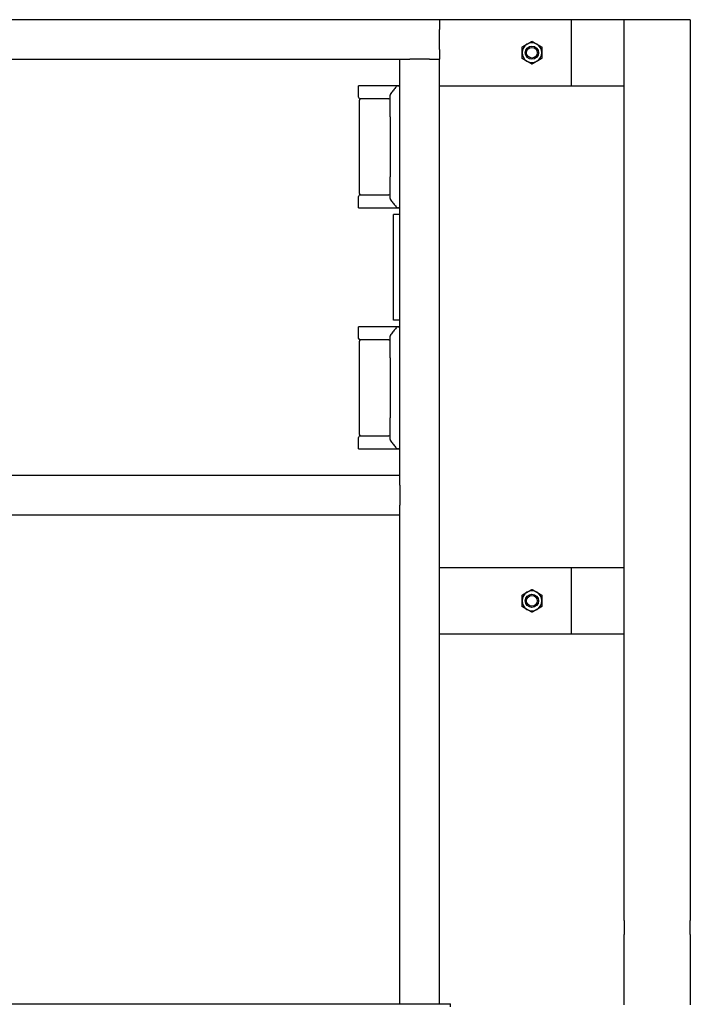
# Model space of a CAD drawing. Header units: inches. Extents: x 24 to 1128, y -69 to 748.
# Tile 521 of 656: x 771 to 796, y 275 to 312. Entities that reach past the tile are written whole.
import ezdxf

# ---------------------------------------------------------------- set-up
doc = ezdxf.new("R2010")
doc.units = ezdxf.units.IN
doc.header["$LTSCALE"] = 32
doc.header["$MEASUREMENT"] = 0
doc.layers.add('Visible (ANSI)', color=7, linetype='Continuous', lineweight=30)

msp = doc.modelspace()

# ---------------------------------------------------------------- linework, layer by layer
at = {"layer": 'Visible (ANSI)'}
for p, q in [((786.86063, 312.10867), (747.36063, 312.10867)), ((791.86063, 312.10867), (786.86063, 312.10867)), ((786.86063, 312.10867), (786.86063, 311.73367)), ((793.86063, 312.10867), (791.86063, 312.10867)), ((791.86063, 309.60867), (791.86063, 312.10867)), ((796.36063, 312.10867), (793.86063, 312.10867)), ((793.86063, 278.014), (793.86063, 312.10867)), ((793.86063, 309.60867), (793.86063, 312.10867)), ((796.36063, 312.10867), (796.36063, 278.014)), ((786.86063, 310.98367), (786.86063, 311.73367)), ((786.86063, 310.98367), (786.86063, 310.60867)), ((748.86063, 310.60867), (785.36063, 310.60867)), ((785.36063, 310.60867), (785.73563, 310.60867)), ((785.36063, 294.85867), (785.36063, 310.60867)), ((786.48563, 310.60867), (785.73563, 310.60867)), ((786.48563, 310.60867), (786.86063, 310.60867)), ((786.86063, 274.85867), (786.86063, 310.60867)), ((785.24917, 309.60867), (783.79395, 309.60867)), ((783.79395, 309.17117), (783.79395, 309.60867)), ((785.24917, 309.60867), (785.26557, 309.60867)), ((785.31706, 309.60867), (785.26557, 309.60867)), ((785.31706, 309.60867), (785.36063, 309.60867)), ((786.86063, 309.60867), (791.86063, 309.60867)), ((791.86063, 309.60867), (793.86063, 309.60867)), ((783.8252, 305.52534), (783.8252, 309.067)), ((784.69712, 309.10867), (783.85645, 309.10867)), ((784.94397, 309.10867), (784.69712, 309.10867)), ((784.98563, 308.43112), (784.98563, 309.25519)), ((784.98563, 308.43112), (784.98563, 306.16122)), ((784.98563, 305.33714), (784.98563, 306.16122)), ((783.79395, 304.98367), (783.79395, 305.42117)), ((783.85645, 305.48367), (784.69712, 305.48367)), ((784.69712, 305.48367), (784.94397, 305.48367)), ((783.79395, 304.98367), (785.24917, 304.98367)), ((785.26557, 304.98367), (785.24917, 304.98367)), ((785.26557, 304.98367), (785.31706, 304.98367)), ((785.36063, 304.98367), (785.31706, 304.98367)), ((785.36063, 304.73367), (785.11063, 304.73367)), ((785.11063, 300.73367), (785.11063, 304.73367)), ((785.24917, 300.48367), (783.79395, 300.48367)), ((783.79395, 300.04617), (783.79395, 300.48367)), ((785.36063, 300.73367), (785.11063, 300.73367)), ((785.24917, 300.48367), (785.26557, 300.48367)), ((785.31706, 300.48367), (785.26557, 300.48367)), ((785.31706, 300.48367), (785.36063, 300.48367)), ((784.98563, 299.30612), (784.98563, 300.13019)), ((783.8252, 296.40034), (783.8252, 299.942)), ((784.69712, 299.98367), (783.85645, 299.98367)), ((784.94397, 299.98367), (784.69712, 299.98367)), ((784.98563, 299.30612), (784.98563, 297.03622)), ((784.98563, 296.21214), (784.98563, 297.03622)), ((783.85645, 296.35867), (784.69712, 296.35867)), ((784.69712, 296.35867), (784.94397, 296.35867)), ((783.79395, 295.85867), (783.79395, 296.29617)), ((783.79395, 295.85867), (785.24917, 295.85867)), ((785.26557, 295.85867), (785.24917, 295.85867)), ((785.26557, 295.85867), (785.31706, 295.85867)), ((785.36063, 295.85867), (785.31706, 295.85867)), ((785.36063, 294.85867), (748.86063, 294.85867)), ((785.36063, 294.48367), (785.36063, 294.85867)), ((785.36063, 294.48367), (785.36063, 293.73367)), ((785.36063, 293.35867), (785.36063, 293.73367)), ((785.36063, 293.35867), (748.86063, 293.35867)), ((785.36063, 274.85867), (785.36063, 293.35867)), ((791.86063, 291.35867), (786.86063, 291.35867)), ((793.86063, 291.35867), (791.86063, 291.35867)), ((791.86063, 288.85867), (791.86063, 291.35867)), ((793.86063, 288.85867), (793.86063, 291.35867)), ((786.86063, 288.85867), (791.86063, 288.85867)), ((791.86063, 288.85867), (793.86063, 288.85867)), ((793.86063, 278.014), (793.86063, 277.48367)), ((796.36063, 277.48367), (796.36063, 278.014)), ((793.86063, 274.81317), (793.86063, 277.48367)), ((796.36063, 277.48367), (796.36063, 274.81317)), ((742.28063, 274.85867), (787.28063, 274.85867)), ((787.28063, 274.73765), (787.28063, 274.85867))]:
    msp.add_line(p, q, dxfattribs=at)
for centre, radius in [((790.36063, 310.85867), 0.25014), ((790.36063, 310.85867), 0.25), ((790.36063, 310.85867), 0.20281), ((790.36063, 290.10867), 0.25014), ((790.36063, 290.10867), 0.25), ((790.36063, 290.10867), 0.20281)]:
    msp.add_circle(centre, radius, dxfattribs=at)
for centre, radius, start, end in [((790.36063, 310.85867), 0.375, 60, 120), ((790.36063, 310.85867), 0.375, 120, 180), ((790.36063, 310.85867), 0.375, 180, 240), ((790.36063, 310.85867), 0.375, 0, 60), ((790.36063, 310.85867), 0.375, 300, 0), ((790.36063, 310.85867), 0.375, 240, 300), ((785.26557, 309.567), 0.04167, 90, 142.9307), ((783.85645, 309.17117), 0.0625, 180, 270), ((783.86687, 309.067), 0.04167, 90, 180), ((784.94397, 309.15034), 0.04167, 270, 0), ((785.0273, 309.25519), 0.04167, 142.241974, 180), ((783.85645, 305.42117), 0.0625, 90, 180), ((783.86687, 305.52534), 0.04167, 180, 270), ((784.94397, 305.442), 0.04167, 0, 90), ((785.0273, 305.33714), 0.04167, 180, 217.758026), ((785.26557, 305.02534), 0.04167, 217.0693, 270), ((785.26557, 300.442), 0.04167, 90, 142.9307), ((783.85645, 300.04617), 0.0625, 180, 270), ((785.0273, 300.13019), 0.04167, 142.241974, 180), ((783.86687, 299.942), 0.04167, 90, 180), ((784.94397, 300.02534), 0.04167, 270, 0), ((783.85645, 296.29617), 0.0625, 90, 180), ((783.86687, 296.40034), 0.04167, 180, 270), ((784.94397, 296.317), 0.04167, 0, 90), ((785.0273, 296.21214), 0.04167, 180, 217.758026), ((785.26557, 295.90034), 0.04167, 217.0693, 270), ((790.36063, 290.10867), 0.375, 120, 180), ((790.36063, 290.10867), 0.375, 60, 120), ((790.36063, 290.10867), 0.375, 0, 60), ((790.36063, 290.10867), 0.375, 180, 240), ((790.36063, 290.10867), 0.375, 300, 0), ((790.36063, 290.10867), 0.375, 240, 300)]:
    msp.add_arc(centre, radius, start, end, dxfattribs=at)
for points in [[(790.17313, 311.18343), (790.26015, 311.23367), (790.36063, 311.29168)], [(790.36063, 311.29168), (790.46111, 311.23367), (790.54813, 311.18343)], [(789.98563, 311.07518), (790.08611, 311.13319), (790.17313, 311.18343)], [(789.98563, 310.85867), (789.98563, 310.95915), (789.98563, 311.07518)], [(789.98563, 310.64216), (789.98563, 310.75819), (789.98563, 310.85867)], [(790.54813, 311.18343), (790.63515, 311.13319), (790.73563, 311.07518)], [(790.73563, 311.07518), (790.73563, 310.95915), (790.73563, 310.85867)], [(790.73563, 310.85867), (790.73563, 310.75819), (790.73563, 310.64216)], [(790.17313, 310.53391), (790.08611, 310.58415), (789.98563, 310.64216)], [(790.36063, 310.42566), (790.26015, 310.48367), (790.17313, 310.53391)], [(790.54813, 310.53391), (790.46111, 310.48367), (790.36063, 310.42566)], [(790.73563, 310.64216), (790.63515, 310.58415), (790.54813, 310.53391)], [(789.98563, 290.32518), (790.08611, 290.38319), (790.17313, 290.43343)], [(790.17313, 290.43343), (790.26015, 290.48367), (790.36063, 290.54168)], [(790.36063, 290.54168), (790.46111, 290.48367), (790.54813, 290.43343)], [(790.54813, 290.43343), (790.63515, 290.38319), (790.73563, 290.32518)], [(789.98563, 290.10867), (789.98563, 290.20915), (789.98563, 290.32518)], [(789.98563, 289.89216), (789.98563, 290.00819), (789.98563, 290.10867)], [(790.73563, 290.32518), (790.73563, 290.20915), (790.73563, 290.10867)], [(790.73563, 290.10867), (790.73563, 290.00819), (790.73563, 289.89216)], [(790.17313, 289.78391), (790.08611, 289.83415), (789.98563, 289.89216)], [(790.36063, 289.67566), (790.26015, 289.73367), (790.17313, 289.78391)], [(790.54813, 289.78391), (790.46111, 289.73367), (790.36063, 289.67566)], [(790.73563, 289.89216), (790.63515, 289.83415), (790.54813, 289.78391)]]:
    msp.add_rational_spline(points, [1, 1.0379548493, 1], degree=2, dxfattribs=at)
for points, knots in [([(785.23232, 309.59212), (785.21868, 309.57406), (785.20443, 309.55522), (785.17493, 309.51632), (785.15969, 309.49625), (785.1284, 309.45517), (785.11237, 309.43415), (785.07964, 309.39139), (785.06295, 309.36963), (785.02904, 309.32556), (785.01181, 309.30324), (784.99436, 309.28071)], [0.39491662, 0.39491662, 0.39491662, 0.39491662, 0.6293434, 0.6293434, 0.86377019, 0.86377019, 1.09819697, 1.09819697, 1.33262375, 1.33262375, 1.56705053, 1.56705053, 1.56705053, 1.56705053]), ([(785.28593, 309.59529), (785.28597, 309.59533), (785.286, 309.59537), (785.28992, 309.5994), (785.29451, 309.60263), (785.30458, 309.60715), (785.30995, 309.60842), (785.31539, 309.60864)], [-0.0004125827, -0.0004125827, -0.0004125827, -0.0004125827, 0, 0, 0.0423918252, 0.0423918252, 0.0842937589, 0.0842937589, 0.0842937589, 0.0842937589]), ([(784.99436, 305.31163), (785.01181, 305.28909), (785.02904, 305.26678), (785.06295, 305.22271), (785.07964, 305.20095), (785.11237, 305.15819), (785.1284, 305.13717), (785.15969, 305.09609), (785.17493, 305.07602), (785.20443, 305.03712), (785.21868, 305.01828), (785.23232, 305.00022)], [0.61128923, 0.61128923, 0.61128923, 0.61128923, 0.84571601, 0.84571601, 1.0801428, 1.0801428, 1.31456958, 1.31456958, 1.54899636, 1.54899636, 1.78342314, 1.78342314, 1.78342314, 1.78342314]), ([(785.28593, 304.99705), (785.28597, 304.99701), (785.286, 304.99697), (785.28992, 304.99294), (785.29451, 304.98971), (785.30458, 304.98519), (785.30995, 304.98391), (785.31539, 304.9837)], [-0.0846728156, -0.0846728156, -0.0846728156, -0.0846728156, -0.0842603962, -0.0842603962, -0.0418853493, -0.0418853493, 0, 0, 0, 0]), ([(785.23232, 300.46712), (785.21868, 300.44906), (785.20443, 300.43022), (785.17493, 300.39132), (785.15969, 300.37125), (785.1284, 300.33017), (785.11237, 300.30915), (785.07964, 300.26639), (785.06295, 300.24463), (785.02904, 300.20056), (785.01181, 300.17824), (784.99436, 300.15571)], [0.39491662, 0.39491662, 0.39491662, 0.39491662, 0.6293434, 0.6293434, 0.86377019, 0.86377019, 1.09819697, 1.09819697, 1.33262375, 1.33262375, 1.56705053, 1.56705053, 1.56705053, 1.56705053]), ([(785.28593, 300.47029), (785.28597, 300.47033), (785.286, 300.47037), (785.28992, 300.4744), (785.29451, 300.47763), (785.30458, 300.48215), (785.30995, 300.48342), (785.31539, 300.48364)], [-0.0004125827, -0.0004125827, -0.0004125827, -0.0004125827, 0, 0, 0.0423918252, 0.0423918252, 0.0842937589, 0.0842937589, 0.0842937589, 0.0842937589]), ([(784.99436, 296.18663), (785.01181, 296.16409), (785.02904, 296.14178), (785.06295, 296.09771), (785.07964, 296.07595), (785.11237, 296.03319), (785.1284, 296.01217), (785.15969, 295.97109), (785.17493, 295.95102), (785.20443, 295.91212), (785.21868, 295.89328), (785.23232, 295.87522)], [0.61128923, 0.61128923, 0.61128923, 0.61128923, 0.84571601, 0.84571601, 1.0801428, 1.0801428, 1.31456958, 1.31456958, 1.54899636, 1.54899636, 1.78342314, 1.78342314, 1.78342314, 1.78342314]), ([(785.28593, 295.87205), (785.28597, 295.87201), (785.286, 295.87197), (785.28992, 295.86794), (785.29451, 295.86471), (785.30458, 295.86019), (785.30995, 295.85891), (785.31539, 295.8587)], [-0.0846728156, -0.0846728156, -0.0846728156, -0.0846728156, -0.0842603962, -0.0842603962, -0.0418853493, -0.0418853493, 0, 0, 0, 0])]:
    msp.add_open_spline(points, degree=3, knots=knots, dxfattribs=at)
for points in [[(785.31539, 309.60864), (785.31594, 309.60866), (785.3165, 309.60867), (785.31706, 309.60867)], [(785.31706, 304.98367), (785.31649, 304.98367), (785.31594, 304.98368), (785.31539, 304.9837)], [(785.31539, 300.48364), (785.31594, 300.48366), (785.3165, 300.48367), (785.31706, 300.48367)], [(785.31706, 295.85867), (785.31649, 295.85867), (785.31594, 295.85868), (785.31539, 295.8587)]]:
    msp.add_open_spline(points, degree=3, dxfattribs=at)

doc.saveas('drawing.dxf')
